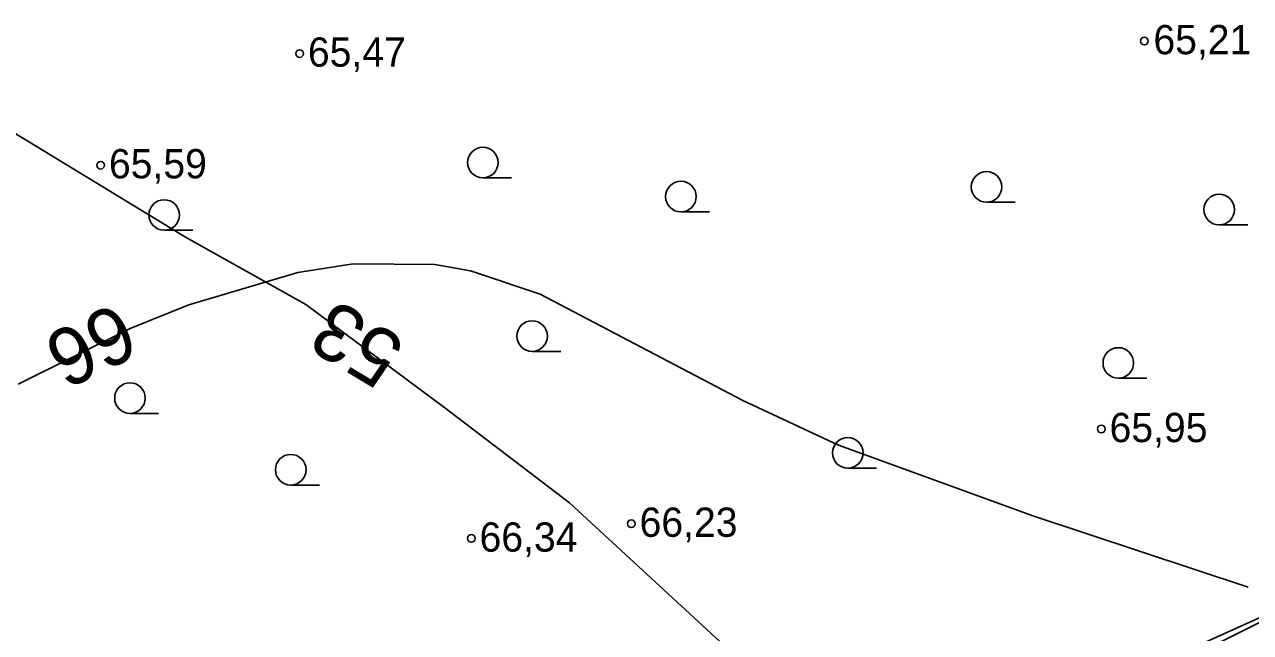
# Model space of a CAD drawing. Extents: x 532503 to 539665, y 6557663 to 6561526.
# Drawn here: x 535265.8 to 535368.4, y 6559936.3 to 6559987.2 of the extents above; entities that cross this region are included whole.
import ezdxf

# ---------------------------------------------------------------- set-up
doc = ezdxf.new("R2010")
doc.units = 0
for name, color, linetype in [('HALJASTUS', 7, 'Continuous'), ('HORISONTAAL-EH2000', 7, 'Continuous'), ('KORGUS-EH2000', 7, 'Continuous'), ('Lamami horisontaal_EH2000', 7, 'Continuous'), ('RELJEEF', 7, 'Continuous')]:
    doc.layers.add(name, color=color, linetype=linetype)

# ---------------------------------------------------------------- blocks, each defined once
blk = doc.blocks.new('HARVIK')
at = {"layer": 'HALJASTUS'}
blk.add_line((0, -0.8), (1.5, -0.8), dxfattribs=at)
blk.add_circle((0, 0), 0.8, dxfattribs=at)

msp = doc.modelspace()

# ---------------------------------------------------------------- linework, layer by layer
at = {"layer": 'HORISONTAAL-EH2000'}
msp.add_lwpolyline([(535265.25, 6559957.07), (535274.61, 6559961.72), (535279.53, 6559963.71), (535288.66, 6559966.41), (535293.29, 6559967.13), (535300.12, 6559967.09), (535303.12, 6559966.54), (535308.95, 6559964.61), (535325.91, 6559955.69), (535333.91, 6559951.96), (535350.28, 6559946.01), (535368.23, 6559940.06)], dxfattribs=at)
at = {"layer": 'KORGUS-EH2000'}
for centre in [(535359.53, 6559985.79), (535288.8, 6559984.75), (535272.14, 6559975.4), (535355.93, 6559953.31), (535316.57, 6559945.38), (535303.18, 6559944.15)]:
    msp.add_circle(centre, 0.32, dxfattribs=at)
at = {"layer": 'Lamami horisontaal_EH2000'}
msp.add_lwpolyline([(535263.59, 6559978.9), (535279.24, 6559969.38), (535289.33, 6559963.74), (535300.97, 6559955.07), (535311.39, 6559947.13), (535323.98, 6559935.52), (535330.76, 6559928.75), (535346.89, 6559909.06), (535357.9, 6559891.44), (535363.73, 6559880.87), (535369.42, 6559869.42), (535381.9, 6559830.29), (535384.7, 6559817.51), (535386.22, 6559804.74), (535387.08, 6559785.66), (535387.41, 6559764.96), (535386.42, 6559734.52), (535381.94, 6559720.78), (535381.85, 6559720.57), (535371.91, 6559697.98), (535369.4, 6559694.11), (535347.09, 6559670.22), (535323.31, 6559653.31), (535295.15, 6559638.44)], dxfattribs=at)
at = {"layer": 'RELJEEF'}
for points in [[(535244.61, 6559868.3), (535261.95, 6559882.76), (535286.92, 6559898.1), (535315.2, 6559912.22), (535344.98, 6559926.59), (535386.16, 6559945.18), (535409.54, 6559956.43), (535421.28, 6559959.88), (535426.87, 6559964.94)], [(535426.75, 6559961.41), (535416.22, 6559958.01), (535405.4, 6559954.72), (535396.24, 6559949.69), (535381.28, 6559943.15), (535363.15, 6559934.09), (535348.49, 6559927.09), (535330.46, 6559919.2), (535319.38, 6559913.77), (535306.11, 6559906.45), (535296.75, 6559902.04), (535287.2, 6559897.12), (535276.44, 6559890.98), (535266.68, 6559883.96)]]:
    msp.add_lwpolyline(points, dxfattribs=at)

# ---------------------------------------------------------------- block references
at = {"layer": 'HALJASTUS', "xscale": 1.6, "yscale": 1.6000000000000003}
for p in [(535304.15, 6559975.62), (535346.32, 6559973.58), (535320.73, 6559972.77), (535277.47, 6559971.23), (535365.8, 6559971.68), (535308.27, 6559961.09), (535357.35, 6559958.84), (535274.6, 6559955.9), (535334.7, 6559951.31), (535288.06, 6559949.9)]:
    msp.add_blockref('HARVIK', p, dxfattribs=at)

# ---------------------------------------------------------------- texts
at = {"layer": 'HORISONTAAL-EH2000'}
msp.add_text('66', height=4.8, rotation=205.6868, dxfattribs=at).set_placement((535273.56, 6559963.99))
at = {"layer": 'KORGUS-EH2000'}
for s, p in [('65,21', (535360.29, 6559984.69)), ('65,47', (535289.5, 6559983.65)), ('65,59', (535272.84, 6559974.3)), ('65,95', (535356.62, 6559952.21)), ('66,23', (535317.27, 6559944.28)), ('66,34', (535303.87, 6559943.04))]:
    msp.add_text(s, height=2.45, dxfattribs=at).set_placement(p)
at = {"layer": 'Lamami horisontaal_EH2000'}
msp.add_text('53', height=4.8, rotation=148.9903, dxfattribs=at).set_placement((535297.87, 6559960.6))

doc.saveas('drawing.dxf')
